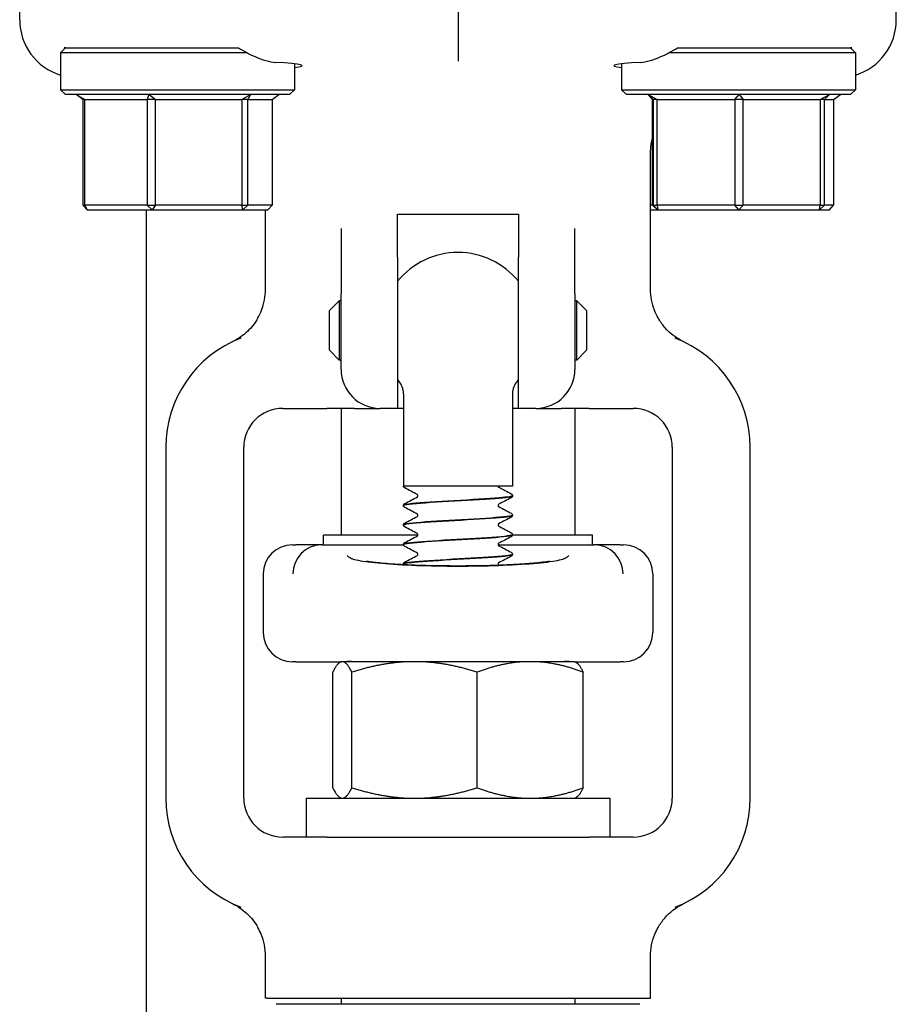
# Model space of a CAD drawing. Header units: inches. Extents: x 18 to 846, y -44 to 561.
# Tile 600 of 642: x 481.77 to 484.58, y 458.52 to 461.68. Entities that reach past the tile are written whole.
import ezdxf

# ---------------------------------------------------------------- set-up
doc = ezdxf.new("R2010")
doc.units = ezdxf.units.IN
doc.header["$LTSCALE"] = 24
doc.header["$MEASUREMENT"] = 0
doc.layers.add('Visible (ANSI)', color=7, linetype='Continuous', lineweight=30)

msp = doc.modelspace()

# ---------------------------------------------------------------- linework, layer by layer
at = {"layer": 'Visible (ANSI)'}
for p, q in [((481.77218, 461.67791), (481.77218, 462.1813)), ((484.58468, 461.67791), (484.58468, 462.1813)), ((483.17843, 461.73186), (483.17843, 461.54439)), ((481.91905, 461.58755), (481.90343, 461.57193)), ((482.50156, 461.57193), (481.90343, 461.57193)), ((481.90343, 461.57193), (481.90343, 461.45318)), ((481.91905, 461.58755), (481.91535, 461.58755)), ((481.91905, 461.58755), (482.39716, 461.58755)), ((484.45343, 461.57193), (483.8553, 461.57193)), ((483.9597, 461.58755), (484.4378, 461.58755)), ((484.4415, 461.58755), (484.4378, 461.58755)), ((484.4378, 461.58755), (484.45343, 461.57193)), ((484.45343, 461.57193), (484.45343, 461.45318)), ((482.65343, 461.53633), (482.65343, 461.45318)), ((483.70343, 461.53633), (483.70343, 461.45318)), ((481.90343, 461.45318), (482.65343, 461.45318)), ((481.91905, 461.43755), (481.90343, 461.45318)), ((482.6378, 461.43755), (481.91905, 461.43755)), ((481.95323, 461.43755), (481.98162, 461.42193)), ((481.97494, 461.42193), (481.95323, 461.43755)), ((482.18154, 461.42193), (482.18756, 461.43755)), ((482.18756, 461.43755), (482.20759, 461.42193)), ((482.48502, 461.42193), (482.51277, 461.43755)), ((482.51277, 461.43755), (482.5044, 461.42193)), ((482.58192, 461.42193), (482.60363, 461.43755)), ((482.6378, 461.43755), (482.65343, 461.45318)), ((483.70343, 461.45318), (484.45343, 461.45318)), ((483.71905, 461.43755), (483.70343, 461.45318)), ((484.4378, 461.43755), (483.71905, 461.43755)), ((483.78695, 461.43755), (483.8027, 461.42193)), ((483.78866, 461.43755), (483.81781, 461.42193)), ((483.80416, 461.42193), (483.78866, 461.43755)), ((484.06648, 461.42193), (484.08014, 461.43755)), ((484.08014, 461.43755), (484.09354, 461.42193)), ((484.34074, 461.42193), (484.36991, 461.43755)), ((484.36991, 461.43755), (484.35416, 461.42193)), ((484.38324, 461.42193), (484.40538, 461.43755)), ((484.4378, 461.43755), (484.45343, 461.45318)), ((481.98162, 461.42193), (481.97494, 461.42193)), ((481.97494, 461.42193), (481.97494, 461.08318)), ((481.98162, 461.08318), (481.98162, 461.42193)), ((481.98162, 461.42193), (482.18154, 461.42193)), ((482.20759, 461.42193), (482.18154, 461.42193)), ((482.18154, 461.42193), (482.18154, 461.08318)), ((482.20759, 461.08318), (482.20759, 461.42193)), ((482.20759, 461.42193), (482.48502, 461.42193)), ((482.5044, 461.42193), (482.48502, 461.42193)), ((482.48502, 461.42193), (482.48502, 461.08318)), ((482.5044, 461.42193), (482.58192, 461.42193)), ((482.5044, 461.08318), (482.5044, 461.42193)), ((482.58192, 461.42193), (482.58192, 461.08318)), ((483.8027, 461.42193), (483.80416, 461.42193)), ((483.8027, 461.08318), (483.8027, 461.42193)), ((483.81781, 461.42193), (483.80416, 461.42193)), ((483.80416, 461.42193), (483.80416, 461.08318)), ((483.81781, 461.08318), (483.81781, 461.42193)), ((483.81781, 461.42193), (484.06648, 461.42193)), ((484.09354, 461.42193), (484.06648, 461.42193)), ((484.06648, 461.42193), (484.06648, 461.08318)), ((484.09354, 461.42193), (484.34074, 461.42193)), ((484.09354, 461.08318), (484.09354, 461.42193)), ((484.35416, 461.42193), (484.34074, 461.42193)), ((484.34074, 461.42193), (484.34074, 461.08318)), ((484.35416, 461.42193), (484.38324, 461.42193)), ((484.35416, 461.08318), (484.35416, 461.42193)), ((484.38324, 461.42193), (484.38324, 461.08318)), ((483.79593, 460.81385), (483.79593, 461.24107)), ((481.97494, 461.08318), (481.98162, 461.08318)), ((481.9882, 461.06755), (481.97494, 461.08318)), ((481.98162, 461.08318), (481.9882, 461.06755)), ((482.18154, 461.08318), (481.98162, 461.08318)), ((482.18154, 461.08318), (482.20759, 461.08318)), ((482.19733, 461.06755), (482.18154, 461.08318)), ((482.20759, 461.08318), (482.19733, 461.06755)), ((482.48502, 461.08318), (482.20759, 461.08318)), ((482.48502, 461.08318), (482.5044, 461.08318)), ((482.48757, 461.06755), (482.48502, 461.08318)), ((482.5044, 461.08318), (482.48757, 461.06755)), ((482.58192, 461.08318), (482.5044, 461.08318)), ((482.56866, 461.06755), (482.58192, 461.08318)), ((483.8027, 461.08318), (483.79593, 461.08318)), ((483.8027, 461.08318), (483.81829, 461.06755)), ((483.80416, 461.08318), (483.8027, 461.08318)), ((483.80416, 461.08318), (483.81781, 461.08318)), ((483.81982, 461.06755), (483.80416, 461.08318)), ((483.81781, 461.08318), (483.81982, 461.06755)), ((484.06648, 461.08318), (483.81781, 461.08318)), ((484.06648, 461.08318), (484.09354, 461.08318)), ((484.07996, 461.06755), (484.06648, 461.08318)), ((484.09354, 461.08318), (484.07996, 461.06755)), ((484.34074, 461.08318), (484.09354, 461.08318)), ((484.35416, 461.08318), (484.33856, 461.06755)), ((484.33856, 461.06755), (484.34074, 461.08318)), ((484.34074, 461.08318), (484.35416, 461.08318)), ((484.38324, 461.08318), (484.35416, 461.08318)), ((484.37022, 461.06755), (484.38324, 461.08318)), ((481.9882, 461.06755), (482.19733, 461.06755)), ((482.17843, 461.06755), (482.17843, 458.3614)), ((482.19733, 461.06755), (482.48757, 461.06755)), ((482.48757, 461.06755), (482.56866, 461.06755)), ((482.56093, 460.81385), (482.56093, 461.06755)), ((482.98468, 460.91623), (482.98468, 461.05437)), ((482.98468, 461.05437), (483.37218, 461.05437)), ((483.37218, 461.05437), (483.37218, 460.91623)), ((483.79593, 461.06755), (483.81829, 461.06755)), ((483.81829, 461.06755), (483.81982, 461.06755)), ((483.81982, 461.06755), (484.07996, 461.06755)), ((484.07996, 461.06755), (484.33856, 461.06755)), ((484.33856, 461.06755), (484.37022, 461.06755)), ((482.80343, 461.00842), (482.80343, 460.79876)), ((483.55343, 460.79876), (483.55343, 461.00842)), ((482.98468, 460.91623), (482.98468, 460.4313)), ((483.37218, 460.4313), (483.37218, 460.91623)), ((482.76593, 460.74505), (482.79718, 460.7763)), ((482.79718, 460.7763), (482.79718, 460.5863)), ((482.80343, 460.7763), (482.79718, 460.7763)), ((482.80343, 460.5563), (482.80343, 460.79876)), ((483.55343, 460.79876), (483.55343, 460.5563)), ((483.55968, 460.7763), (483.55343, 460.7763)), ((483.55968, 460.5863), (483.55968, 460.7763)), ((483.59093, 460.74505), (483.55968, 460.7763)), ((482.76593, 460.61755), (482.76593, 460.74505)), ((483.59093, 460.74505), (483.59093, 460.61755)), ((482.76593, 460.61755), (482.79718, 460.5863)), ((483.59093, 460.61755), (483.55968, 460.5863)), ((482.80343, 460.5863), (482.79718, 460.5863)), ((483.55968, 460.5863), (483.55343, 460.5863)), ((483.00343, 460.4782), (483.00343, 460.1813)), ((483.35343, 460.4782), (483.35343, 460.1813)), ((482.61593, 460.4313), (482.75784, 460.4313)), ((482.84678, 460.4313), (482.75784, 460.4313)), ((482.80343, 460.4313), (482.80343, 460.02505)), ((482.84678, 460.4313), (482.92843, 460.4313)), ((482.98468, 460.4313), (482.92843, 460.4313)), ((483.00343, 460.4313), (482.98468, 460.4313)), ((483.37218, 460.4313), (483.35343, 460.4313)), ((483.42843, 460.4313), (483.37218, 460.4313)), ((483.42843, 460.4313), (483.51008, 460.4313)), ((483.59901, 460.4313), (483.51008, 460.4313)), ((483.55343, 460.4313), (483.55343, 460.02505)), ((483.59901, 460.4313), (483.74093, 460.4313)), ((482.24093, 460.3063), (482.24093, 459.1813)), ((482.49093, 459.1813), (482.49093, 460.3063)), ((483.86593, 460.3063), (483.86593, 459.1813)), ((484.11593, 459.1813), (484.11593, 460.3063)), ((483.35343, 460.1813), (483.00343, 460.1813)), ((483.35343, 460.15136), (483.35343, 460.15074)), ((483.00343, 460.12008), (483.00343, 460.11946)), ((483.35343, 460.0888), (483.35343, 460.08818)), ((483.00343, 460.05752), (483.00343, 460.05689)), ((483.04969, 460.02505), (482.74718, 460.02505)), ((482.74718, 459.9938), (482.74718, 460.02505)), ((483.60968, 460.02505), (483.35338, 460.02505)), ((483.35343, 460.02623), (483.35343, 460.02561)), ((483.60968, 459.9938), (483.60968, 460.02505)), ((482.64718, 459.9938), (482.6586, 459.9938)), ((482.7413, 459.9938), (482.6586, 459.9938)), ((482.7413, 459.9938), (483.00347, 459.9938)), ((483.00343, 459.99495), (483.00343, 459.99433)), ((483.30717, 459.9938), (483.61555, 459.9938)), ((483.69826, 459.9938), (483.61555, 459.9938)), ((483.69826, 459.9938), (483.70968, 459.9938)), ((483.35343, 459.96367), (483.35343, 459.96305)), ((483.00343, 459.93239), (483.00343, 459.93177)), ((482.55343, 459.90005), (482.55343, 459.71255)), ((483.80343, 459.90005), (483.80343, 459.71255)), ((482.6586, 459.6188), (482.64718, 459.6188)), ((482.6586, 459.6188), (482.80343, 459.6188)), ((482.80343, 459.6188), (482.79962, 459.6166)), ((482.8072, 459.6188), (482.80343, 459.6188)), ((483.03876, 459.6188), (482.8072, 459.6188)), ((482.83684, 459.6192), (483.52002, 459.6192)), ((483.00343, 459.6192), (483.00343, 459.61896)), ((483.40999, 459.6188), (483.03876, 459.6188)), ((483.55343, 459.6188), (483.40999, 459.6188)), ((483.55343, 459.6188), (483.69826, 459.6188)), ((483.55343, 459.6188), (483.55724, 459.6166)), ((483.70968, 459.6188), (483.69826, 459.6188)), ((482.77657, 459.2143), (482.77657, 459.58531)), ((482.83783, 459.2143), (482.83783, 459.58531)), ((483.23969, 459.2143), (483.23969, 459.58531)), ((483.58029, 459.2143), (483.58029, 459.58531)), ((482.69093, 459.1813), (482.80256, 459.1813)), ((482.69093, 459.1813), (482.69093, 459.0563)), ((482.80343, 459.1808), (482.79962, 459.183)), ((482.80343, 459.1808), (482.8072, 459.1808)), ((482.8072, 459.1808), (483.03876, 459.1808)), ((483.03876, 459.1808), (483.40999, 459.1808)), ((483.40999, 459.1808), (483.55343, 459.1808)), ((483.55343, 459.1808), (483.55724, 459.183)), ((483.55429, 459.1813), (483.66593, 459.1813)), ((483.66593, 459.1813), (483.66593, 459.0563)), ((482.75784, 459.0563), (482.61593, 459.0563)), ((482.75784, 459.0563), (483.59901, 459.0563)), ((483.74093, 459.0563), (483.59901, 459.0563)), ((482.56093, 458.5398), (482.56093, 458.67376)), ((483.79593, 458.5398), (483.79593, 458.67376)), ((482.56738, 458.5398), (482.56093, 458.5398)), ((482.56738, 458.5398), (482.57502, 458.5398)), ((482.57502, 458.5398), (483.78184, 458.5398)), ((482.80343, 458.5398), (482.80343, 458.5198)), ((483.55343, 458.5398), (483.55343, 458.5198)), ((483.78184, 458.5398), (483.78947, 458.5398)), ((483.78947, 458.5398), (483.79593, 458.5398)), ((483.76175, 458.5198), (482.59513, 458.5198))]:
    msp.add_line(p, q, dxfattribs=at)
for centre, radius, start, end in [((483.17843, 460.6813), 0.25, 39.19497, 140.80503), ((482.61593, 460.3063), 0.375, 110.89571, 180), ((483.74093, 460.3063), 0.375, 0, 69.10429), ((482.92843, 460.5563), 0.125, 180, 270), ((483.42843, 460.5563), 0.125, 270, 0), ((483.17843, 460.6813), 0.25, 219.19497, 220.5358), ((482.94093, 460.4782), 0.0625, 0, 40.5358), ((483.41593, 460.4782), 0.0625, 139.4642, 180), ((483.17843, 460.6813), 0.25, 319.4642, 320.80503), ((482.61593, 460.3063), 0.125, 90, 180), ((483.74093, 460.3063), 0.125, 0, 90), ((482.64718, 459.90005), 0.09375, 90, 180), ((483.70968, 459.90005), 0.09375, 0, 90), ((482.64718, 459.71255), 0.09375, 180, 270), ((483.70968, 459.71255), 0.09375, 270, 0), ((482.61593, 459.1813), 0.375, 180, 249.10429), ((482.61593, 459.1813), 0.125, 180, 270), ((483.74093, 459.1813), 0.125, 270, 0), ((483.74093, 459.1813), 0.375, 290.89571, 0)]:
    msp.add_arc(centre, radius, start, end, dxfattribs=at)
for centre, major_axis, ratio, start_param, end_param in [((481.96133, 461.67898), (0.18003, 0.0586), 0.9903423, 2.829736, 4.0894164), ((484.39552, 461.67898), (-0.18003, 0.0586), 0.9903423, 2.1937689, 3.4534494), ((482.27843, 461.5303), (0.4, 0), 0.0433333, 5.9277641, 6.9495757), ((484.07843, 461.5303), (0.4, 0), 0.0433333, 2.4752022, 3.4970139), ((482.74044, 459.90005), (-0.01834, -0.09202), 0.976791, 3.3518573, 4.9046798), ((482.96713, 459.90005), (-0.24503, 0.08795), 0.1325254, 5.9294735, 5.9474474), ((483.38973, 459.90005), (0.24503, 0.08795), 0.1325254, 0.3357379, 0.3537118), ((483.61642, 459.90005), (-0.01834, 0.09202), 0.976791, 4.5200982, 6.0729206)]:
    msp.add_ellipse(centre, major_axis=major_axis, ratio=ratio, start_param=start_param, end_param=end_param, dxfattribs=at)
for points, knots in [([(481.91681, 461.58531), (481.91656, 461.58568), (481.91631, 461.58606), (481.91583, 461.58681), (481.91559, 461.58718), (481.91535, 461.58755)], [2.930890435, 2.930890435, 2.930890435, 2.930890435, 2.936136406, 2.936136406, 2.941287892, 2.941287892, 2.941287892, 2.941287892]), ([(482.47401, 461.58755), (482.49184, 461.57676), (482.51005, 461.56702), (482.55145, 461.54875), (482.57393, 461.54206), (482.59285, 461.54102)], [0.52955844, 0.52955844, 0.52955844, 0.52955844, 0.6981502, 0.6981502, 0.92955653, 0.92955653, 0.92955653, 0.92955653]), ([(483.76401, 461.54102), (483.78295, 461.54206), (483.80547, 461.54877), (483.84687, 461.56706), (483.86505, 461.57678), (483.88285, 461.58755)], [2.4581256, 2.4581256, 2.4581256, 2.4581256, 2.68988255, 2.68988255, 2.85814401, 2.85814401, 2.85814401, 2.85814401]), ([(482.53653, 460.72135), (482.54109, 460.72939), (482.54505, 460.73777), (482.55668, 460.76793), (482.56093, 460.79079), (482.56093, 460.81385)], [0.29103261, 0.29103261, 0.29103261, 0.29103261, 0.36171436, 0.36171436, 0.53738428, 0.53738428, 0.53738428, 0.53738428]), ([(483.82033, 460.72135), (483.81577, 460.72939), (483.81181, 460.73777), (483.80018, 460.76793), (483.79593, 460.79079), (483.79593, 460.81385)], [0.29103261, 0.29103261, 0.29103261, 0.29103261, 0.36171436, 0.36171436, 0.53738428, 0.53738428, 0.53738428, 0.53738428]), ([(482.53653, 460.72135), (482.52744, 460.70532), (482.51603, 460.69072), (482.48807, 460.66411), (482.47432, 460.65553), (482.46439, 460.64987), (482.4628, 460.64901), (482.46151, 460.64832)], [0, 0, 0, 0, 0.14044728, 0.14044728, 0.29472543, 0.29472543, 0.32889511, 0.32889511, 0.32889511, 0.32889511]), ([(483.89535, 460.64832), (483.8944, 460.64883), (483.89346, 460.64934), (483.88287, 460.65518), (483.86137, 460.66804), (483.83309, 460.70116), (483.82622, 460.71096), (483.82033, 460.72135)], [0.01027275, 0.01027275, 0.01027275, 0.01027275, 0.01655356, 0.01655356, 0.11390533, 0.11390533, 0.15067112, 0.15067112, 0.15067112, 0.15067112]), ([(482.46151, 460.64832), (482.45925, 460.64712), (482.45693, 460.64594), (482.45445, 460.64475), (482.45435, 460.64471), (482.45426, 460.64466)], [-0.020804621, -0.020804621, -0.020804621, -0.020804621, 0, 0, 0.00080674, 0.00080674, 0.00080674, 0.00080674]), ([(483.9026, 460.64466), (483.9025, 460.64471), (483.90241, 460.64475), (483.89993, 460.64594), (483.89761, 460.64712), (483.89535, 460.64832)], [-0.369912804, -0.369912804, -0.369912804, -0.369912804, -0.369497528, -0.369497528, -0.358790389, -0.358790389, -0.358790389, -0.358790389]), ([(483.00764, 460.17599), (483.00696, 460.17634), (483.00626, 460.17676), (483.00509, 460.1779), (483.00468, 460.17839), (483.00395, 460.17965), (483.00363, 460.18044), (483.0035, 460.1813)], [0, 0, 0, 0, 0.023435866, 0.023435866, 0.035520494, 0.035520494, 0.047958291, 0.047958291, 0.047958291, 0.047958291]), ([(483.3072, 460.1813), (483.30743, 460.1802), (483.30799, 460.17941), (483.30868, 460.17867), (483.30887, 460.17857), (483.30891, 460.17854), (483.30891, 460.17854), (483.30891, 460.17854)], [0, 0, 0, 0, 0.019585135, 0.019585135, 0.03717489, 0.03717489, 0.039574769, 0.039574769, 0.039574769, 0.039574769]), ([(483.00377, 460.11943), (483.0037, 460.121), (483.00989, 460.12256), (483.02233, 460.12413), (483.04679, 460.12721), (483.09484, 460.13029), (483.14815, 460.13337), (483.20125, 460.13643), (483.25832, 460.1395), (483.29776, 460.14257), (483.33277, 460.14529), (483.35316, 460.14801), (483.35338, 460.15074)], [94.2450706, 94.2450706, 94.2450706, 94.2450706, 94.7168163, 94.7168163, 94.7168163, 95.6446581, 95.6446581, 95.6446581, 96.5689115, 96.5689115, 96.5689115, 97.3893723, 97.3893723, 97.3893723, 97.3893723]), ([(483.35326, 460.15139), (483.35312, 460.14901), (483.33815, 460.14664), (483.31091, 460.14427), (483.2755, 460.14119), (483.22019, 460.1381), (483.16613, 460.13502), (483.11207, 460.13193), (483.06055, 460.12885), (483.03124, 460.12577), (483.01321, 460.12387), (483.00385, 460.12197), (483.00373, 460.12008)], [-103.6752666, -103.6752666, -103.6752666, -103.6752666, -102.9605503, -102.9605503, -102.9605503, -102.0313957, -102.0313957, -102.0313957, -101.1024988, -101.1024988, -101.1024988, -100.5309649, -100.5309649, -100.5309649, -100.5309649]), ([(483.04976, 460.15105), (483.04976, 460.15226), (483.04926, 460.15338), (483.04847, 460.15445), (483.04818, 460.15467), (483.04798, 460.15482), (483.04794, 460.15484), (483.04794, 460.15484)], [0, 0, 0, 0, 0.02017106, 0.02017106, 0.036592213, 0.036592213, 0.045399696, 0.045399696, 0.045399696, 0.045399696]), ([(483.04797, 460.14727), (483.04803, 460.14731), (483.0482, 460.14742), (483.04871, 460.14796), (483.04902, 460.14834), (483.04956, 460.14948), (483.04976, 460.15026), (483.04976, 460.15105)], [0.008751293, 0.008751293, 0.008751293, 0.008751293, 0.024017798, 0.024017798, 0.03673453, 0.03673453, 0.049915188, 0.049915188, 0.049915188, 0.049915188]), ([(483.34922, 460.15739), (483.34993, 460.15702), (483.3507, 460.15656), (483.35194, 460.15528), (483.35238, 460.15472), (483.35311, 460.15326), (483.35338, 460.15234), (483.35343, 460.15139)], [0, 0, 0, 0, 0.024898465, 0.024898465, 0.037820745, 0.037820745, 0.051208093, 0.051208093, 0.051208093, 0.051208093]), ([(483.35343, 460.15071), (483.35337, 460.14943), (483.35289, 460.14823), (483.35179, 460.14658), (483.35119, 460.14603), (483.35015, 460.14523), (483.34968, 460.14495), (483.34922, 460.1447)], [0, 0, 0, 0, 0.017960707, 0.017960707, 0.035135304, 0.035135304, 0.051182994, 0.051182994, 0.051182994, 0.051182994]), ([(483.00343, 460.1201), (483.00349, 460.12138), (483.00397, 460.12258), (483.00507, 460.12424), (483.00566, 460.12479), (483.0067, 460.12559), (483.00718, 460.12587), (483.00764, 460.12611)], [0, 0, 0, 0, 0.017960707, 0.017960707, 0.035135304, 0.035135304, 0.051182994, 0.051182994, 0.051182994, 0.051182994]), ([(483.00764, 460.11342), (483.00692, 460.1138), (483.00616, 460.11425), (483.00492, 460.11554), (483.00448, 460.1161), (483.00375, 460.11756), (483.00347, 460.11848), (483.00343, 460.11943)], [0, 0, 0, 0, 0.024898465, 0.024898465, 0.037820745, 0.037820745, 0.051208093, 0.051208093, 0.051208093, 0.051208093]), ([(483.30891, 460.12355), (483.30887, 460.12353), (483.30869, 460.12343), (483.30814, 460.12286), (483.30783, 460.12247), (483.3073, 460.12133), (483.30709, 460.12056), (483.30709, 460.11977)], [0.006616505, 0.006616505, 0.006616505, 0.006616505, 0.024017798, 0.024017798, 0.03673453, 0.03673453, 0.049915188, 0.049915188, 0.049915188, 0.049915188]), ([(483.30709, 460.11977), (483.30709, 460.11856), (483.3076, 460.11744), (483.30839, 460.11636), (483.30867, 460.11615), (483.30888, 460.116), (483.30891, 460.11598), (483.30891, 460.11598)], [0, 0, 0, 0, 0.02017106, 0.02017106, 0.036592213, 0.036592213, 0.045399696, 0.045399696, 0.045399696, 0.045399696]), ([(483.00362, 460.05687), (483.0035, 460.05766), (483.00504, 460.05846), (483.00834, 460.05926), (483.0211, 460.06234), (483.05981, 460.06543), (483.10967, 460.06851), (483.15942, 460.07159), (483.21909, 460.07467), (483.26595, 460.07775), (483.31271, 460.08082), (483.3456, 460.08389), (483.35214, 460.08697), (483.353, 460.08737), (483.3534, 460.08777), (483.35336, 460.08818)], [87.9618853, 87.9618853, 87.9618853, 87.9618853, 88.2020629, 88.2020629, 88.2020629, 89.131595, 89.131595, 89.131595, 90.0591077, 90.0591077, 90.0591077, 90.9847722, 90.9847722, 90.9847722, 91.106187, 91.106187, 91.106187, 91.106187]), ([(483.35343, 460.08882), (483.35343, 460.08881), (483.35343, 460.08881), (483.35343, 460.0888), (483.35343, 460.08572), (483.32669, 460.08264), (483.28339, 460.07956), (483.2401, 460.07648), (483.18129, 460.0734), (483.12936, 460.07033), (483.07745, 460.06725), (483.03364, 460.06417), (483.01461, 460.06109), (483.00724, 460.0599), (483.00365, 460.05871), (483.00373, 460.05752)], [-97.3920813, -97.3920813, -97.3920813, -97.3920813, -97.3894346, -97.3894346, -97.3894346, -96.461786, -96.461786, -96.461786, -95.5343789, -95.5343789, -95.5343789, -94.6072107, -94.6072107, -94.6072107, -94.2477796, -94.2477796, -94.2477796, -94.2477796]), ([(483.04976, 460.08849), (483.04976, 460.08969), (483.04926, 460.09081), (483.04847, 460.09189), (483.04818, 460.0921), (483.04798, 460.09225), (483.04794, 460.09227), (483.04794, 460.09227)], [0, 0, 0, 0, 0.02017106, 0.02017106, 0.036592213, 0.036592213, 0.045399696, 0.045399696, 0.045399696, 0.045399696]), ([(483.04797, 460.08471), (483.04803, 460.08475), (483.0482, 460.08486), (483.04871, 460.0854), (483.04902, 460.08578), (483.04956, 460.08692), (483.04976, 460.0877), (483.04976, 460.08849)], [0.008751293, 0.008751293, 0.008751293, 0.008751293, 0.024017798, 0.024017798, 0.03673453, 0.03673453, 0.049915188, 0.049915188, 0.049915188, 0.049915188]), ([(483.34922, 460.09483), (483.34993, 460.09445), (483.3507, 460.094), (483.35194, 460.09272), (483.35238, 460.09215), (483.35311, 460.0907), (483.35338, 460.08977), (483.35343, 460.08882)], [0, 0, 0, 0, 0.024898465, 0.024898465, 0.037820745, 0.037820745, 0.051208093, 0.051208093, 0.051208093, 0.051208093]), ([(483.35343, 460.08815), (483.35337, 460.08687), (483.35289, 460.08567), (483.35179, 460.08401), (483.35119, 460.08347), (483.35015, 460.08266), (483.34968, 460.08238), (483.34922, 460.08214)], [0, 0, 0, 0, 0.017960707, 0.017960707, 0.035135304, 0.035135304, 0.051182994, 0.051182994, 0.051182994, 0.051182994]), ([(483.00343, 460.05754), (483.00349, 460.05882), (483.00397, 460.06002), (483.00507, 460.06168), (483.00566, 460.06222), (483.0067, 460.06303), (483.00718, 460.06331), (483.00764, 460.06355)], [0, 0, 0, 0, 0.017960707, 0.017960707, 0.035135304, 0.035135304, 0.051182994, 0.051182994, 0.051182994, 0.051182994]), ([(483.00764, 460.05086), (483.00692, 460.05124), (483.00616, 460.05169), (483.00492, 460.05297), (483.00448, 460.05354), (483.00375, 460.05499), (483.00347, 460.05592), (483.00343, 460.05687)], [0, 0, 0, 0, 0.024898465, 0.024898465, 0.037820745, 0.037820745, 0.051208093, 0.051208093, 0.051208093, 0.051208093]), ([(483.30891, 460.06099), (483.30887, 460.06097), (483.30869, 460.06087), (483.30814, 460.06029), (483.30783, 460.05991), (483.3073, 460.05877), (483.30709, 460.05799), (483.30709, 460.0572)], [0.006616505, 0.006616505, 0.006616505, 0.006616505, 0.024017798, 0.024017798, 0.03673453, 0.03673453, 0.049915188, 0.049915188, 0.049915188, 0.049915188]), ([(483.30709, 460.0572), (483.30709, 460.056), (483.3076, 460.05488), (483.30839, 460.0538), (483.30867, 460.05359), (483.30888, 460.05344), (483.30891, 460.05342), (483.30891, 460.05342)], [0, 0, 0, 0, 0.02017106, 0.02017106, 0.036592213, 0.036592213, 0.045399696, 0.045399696, 0.045399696, 0.045399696]), ([(483.00343, 459.9943), (483.00343, 459.99439), (483.00344, 459.99447), (483.00347, 459.99456), (483.00468, 459.99762), (483.03239, 460.00069), (483.07611, 460.00375), (483.11979, 460.00682), (483.17844, 460.00988), (483.2299, 460.01294), (483.28133, 460.01601), (483.32438, 460.01907), (483.34282, 460.02213), (483.34982, 460.02329), (483.35322, 460.02445), (483.35314, 460.02561)], [81.6787, 81.6787, 81.6787, 81.6787, 81.7038978, 81.7038978, 81.7038978, 82.6277161, 82.6277161, 82.6277161, 83.5507651, 83.5507651, 83.5507651, 84.4730857, 84.4730857, 84.4730857, 84.8230016, 84.8230016, 84.8230016, 84.8230016]), ([(483.35327, 460.02626), (483.35338, 460.02557), (483.35223, 460.02488), (483.34975, 460.02419), (483.33874, 460.02112), (483.30177, 460.01804), (483.25288, 460.01497), (483.20401, 460.0119), (483.14438, 460.00882), (483.09664, 460.00575), (483.04891, 460.00268), (483.01418, 459.99961), (483.00563, 459.99653), (483.00417, 459.99601), (483.00348, 459.99548), (483.00353, 459.99495)], [-91.108896, -91.108896, -91.108896, -91.108896, -90.9008742, -90.9008742, -90.9008742, -89.9748609, -89.9748609, -89.9748609, -89.0490707, -89.0490707, -89.0490707, -88.1235008, -88.1235008, -88.1235008, -87.9645943, -87.9645943, -87.9645943, -87.9645943]), ([(483.04976, 460.02592), (483.04976, 460.02713), (483.04926, 460.02825), (483.04847, 460.02933), (483.04818, 460.02954), (483.04798, 460.02969), (483.04794, 460.02971), (483.04794, 460.02971)], [0, 0, 0, 0, 0.02017106, 0.02017106, 0.036592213, 0.036592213, 0.045399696, 0.045399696, 0.045399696, 0.045399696]), ([(483.04797, 460.02215), (483.04803, 460.02219), (483.0482, 460.0223), (483.04871, 460.02283), (483.04902, 460.02322), (483.04956, 460.02436), (483.04976, 460.02513), (483.04976, 460.02592)], [0.008751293, 0.008751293, 0.008751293, 0.008751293, 0.024017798, 0.024017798, 0.03673453, 0.03673453, 0.049915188, 0.049915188, 0.049915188, 0.049915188]), ([(483.34922, 460.03227), (483.34993, 460.03189), (483.3507, 460.03144), (483.35194, 460.03015), (483.35238, 460.02959), (483.35311, 460.02813), (483.35338, 460.02721), (483.35343, 460.02626)], [0, 0, 0, 0, 0.024898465, 0.024898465, 0.037820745, 0.037820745, 0.051208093, 0.051208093, 0.051208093, 0.051208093]), ([(483.35343, 460.02559), (483.35337, 460.02431), (483.35289, 460.02311), (483.35179, 460.02145), (483.35119, 460.0209), (483.35015, 460.0201), (483.34968, 460.01982), (483.34922, 460.01958)], [0, 0, 0, 0, 0.017960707, 0.017960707, 0.035135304, 0.035135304, 0.051182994, 0.051182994, 0.051182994, 0.051182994]), ([(483.00343, 459.99498), (483.00349, 459.99626), (483.00397, 459.99746), (483.00507, 459.99911), (483.00566, 459.99966), (483.0067, 460.00046), (483.00718, 460.00074), (483.00764, 460.00099)], [0, 0, 0, 0, 0.017960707, 0.017960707, 0.035135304, 0.035135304, 0.051182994, 0.051182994, 0.051182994, 0.051182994]), ([(483.00764, 459.9883), (483.00692, 459.98867), (483.00616, 459.98913), (483.00492, 459.99041), (483.00448, 459.99097), (483.00375, 459.99243), (483.00347, 459.99335), (483.00343, 459.9943)], [0, 0, 0, 0, 0.024898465, 0.024898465, 0.037820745, 0.037820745, 0.051208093, 0.051208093, 0.051208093, 0.051208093]), ([(483.30891, 459.99843), (483.30887, 459.99841), (483.30869, 459.99831), (483.30814, 459.99773), (483.30783, 459.99735), (483.3073, 459.99621), (483.30709, 459.99543), (483.30709, 459.99464)], [0.006616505, 0.006616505, 0.006616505, 0.006616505, 0.024017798, 0.024017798, 0.03673453, 0.03673453, 0.049915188, 0.049915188, 0.049915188, 0.049915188]), ([(483.30709, 459.99464), (483.30709, 459.99344), (483.3076, 459.99231), (483.30839, 459.99124), (483.30867, 459.99102), (483.30888, 459.99087), (483.30891, 459.99085), (483.30891, 459.99085)], [0, 0, 0, 0, 0.02017106, 0.02017106, 0.036592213, 0.036592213, 0.045399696, 0.045399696, 0.045399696, 0.045399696]), ([(482.82295, 459.95919), (482.823, 459.95914), (482.82305, 459.95908), (482.82351, 459.95858), (482.82397, 459.95812), (482.82617, 459.9561), (482.82841, 459.9545), (482.83286, 459.952), (482.83472, 459.95108), (482.83726, 459.94996), (482.83776, 459.94975), (482.83826, 459.94954)], [-0.00483264, -0.00483264, -0.00483264, -0.00483264, 0, 0, 0.03929975, 0.03929975, 0.17286172, 0.17286172, 0.25278744, 0.25278744, 0.27153158, 0.27153158, 0.27153158, 0.27153158]), ([(482.83826, 459.94954), (482.8475, 459.94568), (482.86527, 459.94202), (482.91586, 459.93551), (482.94819, 459.93271), (483.02333, 459.92836), (483.0654, 459.92684), (483.15385, 459.92529), (483.19937, 459.92527), (483.28794, 459.92674), (483.33014, 459.92822), (483.4057, 459.93249), (483.43834, 459.93525), (483.49052, 459.9418), (483.50908, 459.94556), (483.5186, 459.94954)], [0, 0, 0, 0, 0.344205, 0.344205, 0.6883035, 0.6883035, 1.0322227, 1.0322227, 1.3758839, 1.3758839, 1.7193458, 1.7193458, 2.0628667, 2.0628667, 2.4173808, 2.4173808, 2.4173808, 2.4173808]), ([(483.35311, 459.9637), (483.35322, 459.96236), (483.34877, 459.96103), (483.33964, 459.95969), (483.31866, 459.95662), (483.27346, 459.95356), (483.22116, 459.95049), (483.16887, 459.94742), (483.11072, 459.94435), (483.06871, 459.94128), (483.02812, 459.93832), (483.00353, 459.93535), (483.00343, 459.93239)], [-84.8257107, -84.8257107, -84.8257107, -84.8257107, -84.4233738, -84.4233738, -84.4233738, -83.4988671, -83.4988671, -83.4988671, -82.5745653, -82.5745653, -82.5745653, -81.681409, -81.681409, -81.681409, -81.681409]), ([(483.00356, 459.93174), (483.00371, 459.93422), (483.02018, 459.9367), (483.0497, 459.93918), (483.08643, 459.94226), (483.14246, 459.94535), (483.19639, 459.94843), (483.25025, 459.95151), (483.30073, 459.9546), (483.32855, 459.95768), (483.34473, 459.95947), (483.35303, 459.96126), (483.35311, 459.96305)], [75.3955147, 75.3955147, 75.3955147, 75.3955147, 76.1425075, 76.1425075, 76.1425075, 77.0718173, 77.0718173, 77.0718173, 78.0001054, 78.0001054, 78.0001054, 78.5398163, 78.5398163, 78.5398163, 78.5398163]), ([(483.04976, 459.96336), (483.04976, 459.96457), (483.04926, 459.96569), (483.04847, 459.96676), (483.04818, 459.96698), (483.04798, 459.96713), (483.04794, 459.96715), (483.04794, 459.96715)], [0, 0, 0, 0, 0.02017106, 0.02017106, 0.036592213, 0.036592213, 0.045399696, 0.045399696, 0.045399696, 0.045399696]), ([(483.04797, 459.95959), (483.04803, 459.95962), (483.0482, 459.95974), (483.04871, 459.96027), (483.04902, 459.96066), (483.04956, 459.96179), (483.04976, 459.96257), (483.04976, 459.96336)], [0.008751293, 0.008751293, 0.008751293, 0.008751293, 0.024017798, 0.024017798, 0.03673453, 0.03673453, 0.049915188, 0.049915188, 0.049915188, 0.049915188]), ([(483.34922, 459.9697), (483.34993, 459.96933), (483.3507, 459.96888), (483.35194, 459.96759), (483.35238, 459.96703), (483.35311, 459.96557), (483.35338, 459.96465), (483.35343, 459.9637)], [0, 0, 0, 0, 0.024898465, 0.024898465, 0.037820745, 0.037820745, 0.051208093, 0.051208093, 0.051208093, 0.051208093]), ([(483.35343, 459.96302), (483.35337, 459.96175), (483.35289, 459.96055), (483.35179, 459.95889), (483.35119, 459.95834), (483.35015, 459.95754), (483.34968, 459.95726), (483.34922, 459.95702)], [0, 0, 0, 0, 0.017960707, 0.017960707, 0.035135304, 0.035135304, 0.051182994, 0.051182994, 0.051182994, 0.051182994]), ([(483.5186, 459.94954), (483.5191, 459.94975), (483.51959, 459.94996), (483.52214, 459.95108), (483.524, 459.952), (483.52843, 459.95449), (483.53066, 459.95608), (483.53287, 459.9581), (483.53334, 459.95857), (483.53381, 459.95908), (483.53386, 459.95914), (483.53391, 459.95919)], [0.05166308, 0.05166308, 0.05166308, 0.05166308, 0.07036558, 0.07036558, 0.15060424, 0.15060424, 0.28322209, 0.28322209, 0.32342002, 0.32342002, 0.3282584, 0.3282584, 0.3282584, 0.3282584]), ([(483.47086, 459.94091), (483.47086, 459.94091), (483.47071, 459.94087), (483.46932, 459.94057), (483.46615, 459.93996), (483.45484, 459.93821), (483.44502, 459.93694), (483.41743, 459.93407), (483.3982, 459.9325), (483.35109, 459.92954), (483.32252, 459.92823), (483.26037, 459.92631), (483.22586, 459.92573), (483.1566, 459.9255), (483.12156, 459.92585), (483.05484, 459.92745), (483.02363, 459.92867), (482.9686, 459.93174), (482.94491, 459.93356), (482.90978, 459.93711), (482.89686, 459.93891), (482.88818, 459.94044), (482.88675, 459.94074), (482.88608, 459.94088), (482.886, 459.9409), (482.886, 459.9409)], [-3.9197905, -3.9197905, -3.9197905, -3.9197905, -3.8923457, -3.8923457, -3.779618, -3.779618, -3.6122028, -3.6122028, -3.3893232, -3.3893232, -3.1324583, -3.1324583, -2.8590136, -2.8590136, -2.5819763, -2.5819763, -2.308624, -2.308624, -2.0477624, -2.0477624, -1.8214592, -1.8214592, -1.7487926, -1.7487926, -1.7289388, -1.7289388, -1.7289388, -1.7289388]), ([(483.00343, 459.93242), (483.00349, 459.93369), (483.00397, 459.93489), (483.00507, 459.93655), (483.00566, 459.9371), (483.0067, 459.9379), (483.00718, 459.93818), (483.00764, 459.93842)], [0, 0, 0, 0, 0.017960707, 0.017960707, 0.035135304, 0.035135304, 0.051182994, 0.051182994, 0.051182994, 0.051182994]), ([(483.30891, 459.93586), (483.30887, 459.93584), (483.30869, 459.93574), (483.30814, 459.93517), (483.30783, 459.93478), (483.3073, 459.93365), (483.30709, 459.93287), (483.30709, 459.93208)], [0.006616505, 0.006616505, 0.006616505, 0.006616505, 0.024017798, 0.024017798, 0.03673453, 0.03673453, 0.049915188, 0.049915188, 0.049915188, 0.049915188]), ([(483.30709, 459.93208), (483.30709, 459.93087), (483.3076, 459.92975), (483.30839, 459.92868), (483.30867, 459.92846), (483.30888, 459.92831), (483.30891, 459.92829), (483.30891, 459.92829)], [0, 0, 0, 0, 0.02017106, 0.02017106, 0.036592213, 0.036592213, 0.045399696, 0.045399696, 0.045399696, 0.045399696]), ([(482.83684, 459.6192), (482.82854, 459.6192), (482.82314, 459.61881), (482.82041, 459.6188), (482.82038, 459.6188), (482.82036, 459.6188)], [0.0481126, 0.0481126, 0.0481126, 0.0481126, 0.35549776, 0.35549776, 0.35797029, 0.35797029, 0.35797029, 0.35797029]), ([(483.53649, 459.6188), (483.53647, 459.6188), (483.53645, 459.6188), (483.53372, 459.61881), (483.52832, 459.6192), (483.52002, 459.6192)], [-0.00244603, -0.00244603, -0.00244603, -0.00244603, 0, 0, 0.30409051, 0.30409051, 0.30409051, 0.30409051]), ([(482.45426, 458.84294), (482.45435, 458.8429), (482.45445, 458.84285), (482.45689, 458.84168), (482.45921, 458.84051), (482.46151, 458.83928)], [-0.719927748, -0.719927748, -0.719927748, -0.719927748, -0.71835885, -0.71835885, -0.678581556, -0.678581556, -0.678581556, -0.678581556]), ([(483.89535, 458.83928), (483.89761, 458.84048), (483.89993, 458.84166), (483.90241, 458.84285), (483.9025, 458.8429), (483.9026, 458.84294)], [-0.020804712, -0.020804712, -0.020804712, -0.020804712, 0, 0, 0.000806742, 0.000806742, 0.000806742, 0.000806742]), ([(482.46151, 458.83928), (482.46235, 458.83883), (482.46318, 458.83839), (482.47123, 458.83396), (482.48523, 458.82568), (482.5147, 458.79857), (482.52691, 458.78322), (482.53653, 458.76625)], [0.01028684, 0.01028684, 0.01028684, 0.01028684, 0.01590204, 0.01590204, 0.08584187, 0.08584187, 0.15193376, 0.15193376, 0.15193376, 0.15193376]), ([(483.82033, 458.76625), (483.82646, 458.77706), (483.83365, 458.78723), (483.84972, 458.80576), (483.85852, 458.81411), (483.87903, 458.83013), (483.88862, 458.83564), (483.89445, 458.8388), (483.89489, 458.83904), (483.89535, 458.83928)], [0, 0, 0, 0, 0.09469213, 0.09469213, 0.18700728, 0.18700728, 0.29404594, 0.29404594, 0.30156032, 0.30156032, 0.30156032, 0.30156032]), ([(482.56093, 458.67376), (482.56093, 458.69817), (482.55616, 458.72236), (482.54388, 458.75227), (482.54042, 458.75939), (482.53653, 458.76625)], [0, 0, 0, 0, 0.18604443, 0.18604443, 0.24640289, 0.24640289, 0.24640289, 0.24640289]), ([(483.79593, 458.67376), (483.79593, 458.69817), (483.8007, 458.72236), (483.81297, 458.75227), (483.81644, 458.75939), (483.82033, 458.76625)], [0, 0, 0, 0, 0.18604443, 0.18604443, 0.24640289, 0.24640289, 0.24640289, 0.24640289])]:
    msp.add_open_spline(points, degree=3, knots=knots, dxfattribs=at)
for points, weights in [([(482.39716, 461.58755), (482.43566, 461.58755), (482.47401, 461.58755)], [0.999971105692, 0.99996911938, 0.999970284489]), ([(483.88285, 461.58755), (483.9212, 461.58755), (483.9597, 461.58755)], [0.999970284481, 0.999969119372, 0.999971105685]), ([(482.8072, 459.6188), (482.79298, 459.6188), (482.77657, 459.58531)], [1, 1.0379548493, 1]), ([(482.83783, 459.58531), (482.82142, 459.6188), (482.8072, 459.6188)], [1, 1.0379548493, 1]), ([(483.03876, 459.6188), (482.94551, 459.6188), (482.83783, 459.58531)], [1, 1.0379548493, 1]), ([(483.23969, 459.58531), (483.13201, 459.6188), (483.03876, 459.6188)], [1, 1.0379548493, 1]), ([(483.40999, 459.6188), (483.33095, 459.6188), (483.23969, 459.58531)], [1, 1.0379548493, 1]), ([(483.58029, 459.58531), (483.48903, 459.6188), (483.40999, 459.6188)], [1, 1.0379548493, 1]), ([(483.55724, 459.6166), (483.56799, 459.61039), (483.58029, 459.58531)], [1.01453722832, 1.02815693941, 1]), ([(482.77657, 459.2143), (482.79298, 459.1808), (482.8072, 459.1808)], [1, 1.0379548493, 1]), ([(482.8072, 459.1808), (482.82142, 459.1808), (482.83783, 459.2143)], [1, 1.0379548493, 1]), ([(482.83783, 459.2143), (482.94551, 459.1808), (483.03876, 459.1808)], [1, 1.0379548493, 1]), ([(483.03876, 459.1808), (483.13201, 459.1808), (483.23969, 459.2143)], [1, 1.0379548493, 1]), ([(483.23969, 459.2143), (483.33095, 459.1808), (483.40999, 459.1808)], [1, 1.0379548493, 1]), ([(483.40999, 459.1808), (483.48903, 459.1808), (483.58029, 459.2143)], [1, 1.0379548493, 1]), ([(483.58029, 459.2143), (483.56799, 459.18921), (483.55724, 459.183)], [1, 1.02815693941, 1.01453722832])]:
    msp.add_rational_spline(points, weights, degree=2, dxfattribs=at)
for points in [[(484.4415, 461.58755), (484.44103, 461.5868), (484.44054, 461.58605), (484.44005, 461.58531)], [(483.79593, 461.24107), (483.79593, 461.2606), (483.79821, 461.28002), (483.8027, 461.29894)], [(483.04795, 460.15483), (483.03452, 460.1619), (483.02108, 460.16895), (483.00764, 460.17599)], [(483.30891, 460.17855), (483.32234, 460.17148), (483.33578, 460.16443), (483.34922, 460.15739)], [(483.00764, 460.12611), (483.02109, 460.13315), (483.03453, 460.14021), (483.04797, 460.14727)], [(483.34922, 460.1447), (483.33577, 460.13766), (483.32233, 460.13061), (483.30889, 460.12354)], [(483.04795, 460.09227), (483.03452, 460.09933), (483.02108, 460.10638), (483.00764, 460.11342)], [(483.30891, 460.11598), (483.32234, 460.10892), (483.33578, 460.10187), (483.34922, 460.09483)], [(483.00764, 460.06355), (483.02109, 460.07059), (483.03453, 460.07764), (483.04797, 460.08471)], [(483.34922, 460.08214), (483.33577, 460.0751), (483.32233, 460.06805), (483.30889, 460.06098)], [(483.04795, 460.02971), (483.03452, 460.03677), (483.02108, 460.04382), (483.00764, 460.05086)], [(483.30891, 460.05342), (483.32234, 460.04636), (483.33578, 460.03931), (483.34922, 460.03227)], [(483.00764, 460.00099), (483.02109, 460.00803), (483.03453, 460.01508), (483.04797, 460.02215)], [(483.34922, 460.01958), (483.33577, 460.01254), (483.32233, 460.00548), (483.30889, 459.99842)], [(483.04795, 459.96714), (483.03452, 459.97421), (483.02108, 459.98126), (483.00764, 459.9883)], [(483.30891, 459.99086), (483.32234, 459.98379), (483.33578, 459.97675), (483.34922, 459.9697)], [(483.00764, 459.93842), (483.02109, 459.94547), (483.03453, 459.95252), (483.04797, 459.95959)], [(483.34922, 459.95702), (483.33577, 459.94997), (483.32233, 459.94292), (483.30889, 459.93585)], [(483.00383, 459.92979), (483.00361, 459.93039), (483.00346, 459.93106), (483.00343, 459.93174)], [(483.30891, 459.9283), (483.30917, 459.92816), (483.30943, 459.92802), (483.3097, 459.92788)], [(483.00344, 459.6188), (483.00343, 459.61884), (483.00343, 459.61889), (483.00343, 459.61893)], [(483.00374, 459.61893), (483.00374, 459.61902), (483.00376, 459.61911), (483.0038, 459.6192)], [(483.30709, 459.6192), (483.3071, 459.61906), (483.3071, 459.61893), (483.30712, 459.6188)]]:
    msp.add_open_spline(points, degree=3, dxfattribs=at)

doc.saveas('drawing.dxf')
